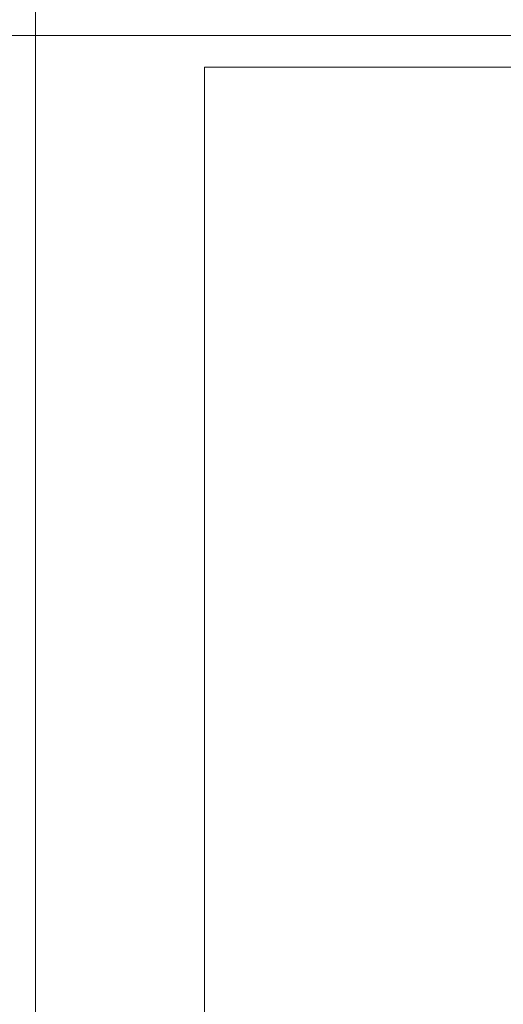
# Model space of a CAD drawing. Extents: x 4615668 to 9294084, y 5325188 to 10688993.
# Tile 546 of 656: x 4645682 to 4646598, y 5335561 to 5337427. Entities that reach past the tile are written whole.
import ezdxf

# ---------------------------------------------------------------- set-up
doc = ezdxf.new("R2010")
doc.units = 0
doc.header["$MEASUREMENT"] = 0
doc.layers.add('hatch', color=253, linetype='Continuous', lineweight=0)

msp = doc.modelspace()

# ---------------------------------------------------------------- linework, layer by layer
at = {"layer": 'hatch', "color": 252}
for points in [[(4641511.587, 5337397.245), (4645711.587, 5337397.245), (4645711.587, 5340345.245), (4641511.587, 5340345.245)], [(4641511.587, 5337397.245), (4645711.587, 5337397.245), (4645711.587, 5340345.245), (4641511.587, 5340345.245)], [(4645711.587, 5337397.245), (4649911.587, 5337397.245), (4649911.587, 5340345.245), (4645711.587, 5340345.245)], [(4645711.587, 5337397.245), (4649911.587, 5337397.245), (4649911.587, 5340345.245), (4645711.587, 5340345.245)], [(4641511.587, 5334449.245), (4645711.587, 5334449.245), (4645711.587, 5337397.245), (4641511.587, 5337397.245)], [(4641511.587, 5334449.245), (4645711.587, 5334449.245), (4645711.587, 5337397.245), (4641511.587, 5337397.245)], [(4645711.587, 5334449.245), (4649911.587, 5334449.245), (4649911.587, 5337397.245), (4645711.587, 5337397.245)], [(4645711.587, 5334449.245), (4649911.587, 5334449.245), (4649911.587, 5337397.245), (4645711.587, 5337397.245)], [(4646031.587, 5337337.245), (4649851.587, 5337337.245), (4649851.587, 5334509.245), (4646031.587, 5334509.245)]]:
    msp.add_lwpolyline(points, close=True, dxfattribs=at)

doc.saveas('drawing.dxf')
